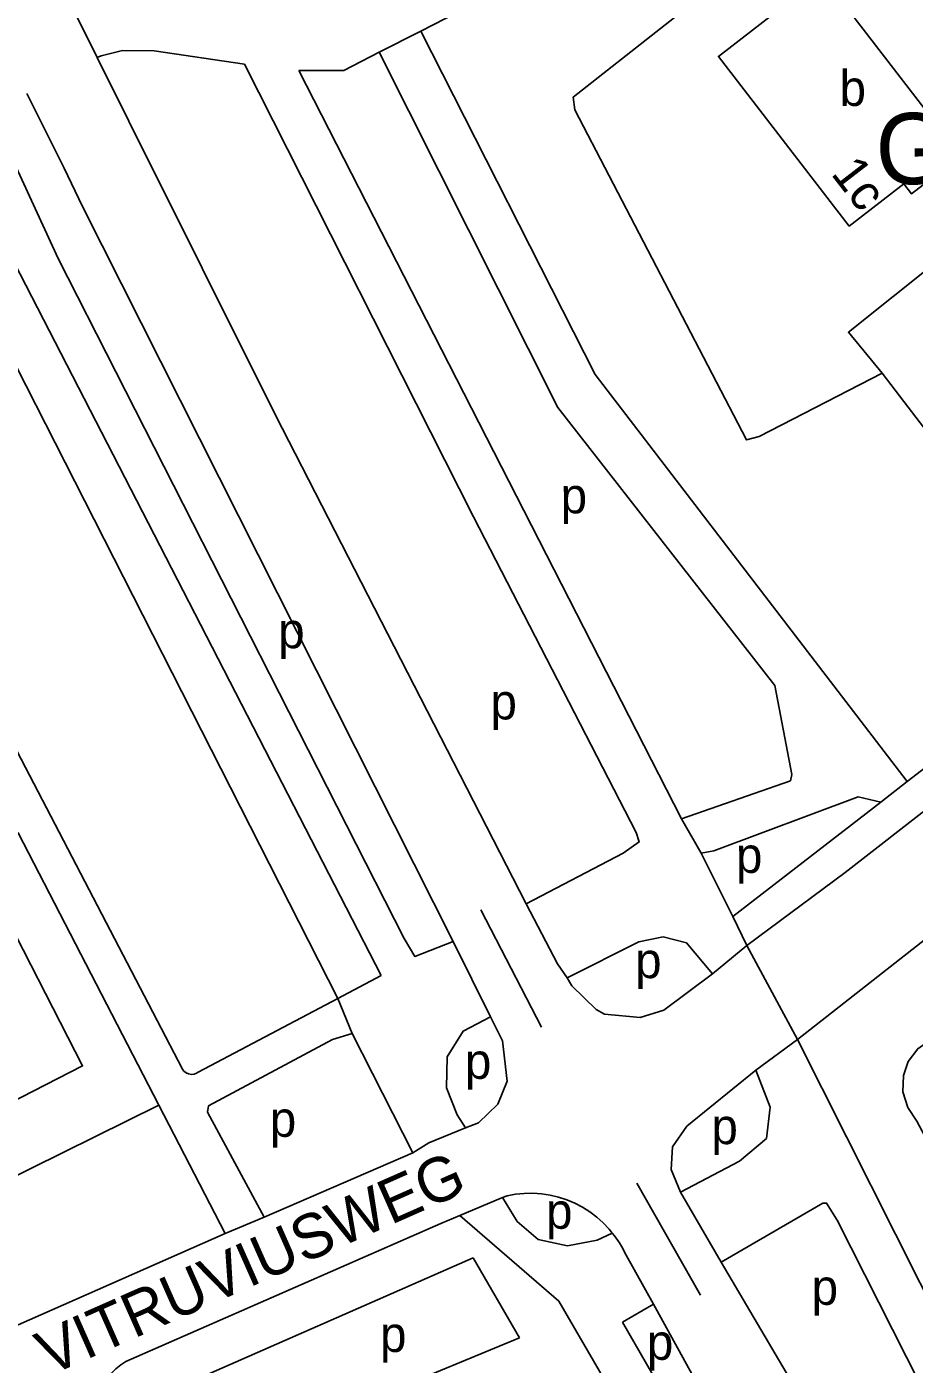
# Model space of a CAD drawing. Extents: x 158848 to 160613, y 385889 to 387762.
# Drawn here: x 159771.7 to 159871.5, y 386409.7 to 386560.1 of the extents above; entities that cross this region are included whole.
import ezdxf

# ---------------------------------------------------------------- set-up
doc = ezdxf.new("R2010")
doc.units = 0
for name, color, linetype in [('BLT_Basislijn', 7, 'Continuous'), ('BLT_Bebouwing', 7, 'Continuous'), ('BLT_Bebouwing_beschrifting', 7, 'Continuous'), ('BLT_Centroide', 7, 'Continuous'), ('BLT_Huisnummer', 7, 'Continuous'), ('BLT_Straatnaam', 7, 'Continuous'), ('BLT_Vlakafsluiter', 7, 'Continuous')]:
    doc.layers.add(name, color=color, linetype=linetype)

msp = doc.modelspace()

# ---------------------------------------------------------------- linework, layer by layer
at = {"layer": 'BLT_Basislijn'}
for p, q in [((159777.4, 386561.1), (159779.63, 386556.62)), ((159811.35, 386557.22), (159816.01, 386559.58)), ((159779.63, 386556.62), (159783.18, 386549.49)), ((159811.35, 386557.22), (159807.38, 386555.16)), ((159802.31, 386555.16), (159845.35, 386471)), ((159807.38, 386555.16), (159802.31, 386555.16)), ((159771.7, 386552.58), (159775.9, 386544.2)), ((159775.9, 386544.2), (159777.98, 386539.87)), ((159766.82, 386540.28), (159811.55, 386453.37)), ((159777.98, 386539.87), (159819.67, 386457.19)), ((159806.71, 386450.8), (159763.9, 386534.88)), ((159890.69, 386490.6), (159870.74, 386475.19)), ((159867.77, 386472.86), (159870.74, 386475.19)), ((159867.77, 386472.86), (159851.13, 386460.03)), ((159847.54, 386467.14), (159845.35, 386471)), ((159847.54, 386467.14), (159851.13, 386460.03)), ((159822.79, 386460.77), (159829.59, 386447.58)), ((159852.68, 386456.75), (159851.13, 386460.03)), ((159848.84, 386453.57), (159852.68, 386456.75)), ((159806.71, 386450.8), (159811.55, 386453.37)), ((159790.99, 386442.51), (159806.71, 386450.8)), ((159806.71, 386450.8), (159808.3, 386446.86)), ((159808.3, 386446.86), (159815.12, 386433.43)), ((159858.39, 386446.16), (159890.81, 386381.73)), ((159786.55, 386438.8), (159794.02, 386424.35)), ((159816.93, 386434.57), (159815.12, 386433.43)), ((159798.42, 386426.21), (159815.12, 386433.43)), ((159840.33, 386430), (159847.48, 386417.41)), ((159825.73, 386428.6), (159825.22, 386428.39)), ((159845.25, 386429), (159849.81, 386421.14)), ((159825.22, 386428.39), (159820.41, 386426.39)), ((159798.42, 386426.21), (159794.02, 386424.35)), ((159838.62, 386422.85), (159839.13, 386421.93)), ((159821.9, 386421.62), (159784.87, 386405.38)), ((159821.9, 386421.62), (159827.13, 386412.62)), ((159839.13, 386421.93), (159842.19, 386416.39)), ((159842.19, 386416.39), (159838.7, 386414.38)), ((159842.19, 386416.39), (159851.25, 386399.98)), ((159838.7, 386414.38), (159848.14, 386398.13)), ((159784.88, 386395.2), (159827.13, 386412.62))]:
    msp.add_line(p, q, dxfattribs=at)
for points in [[(159816.01, 386559.58), (159856.57, 386580.44), (159864.97, 386586.23), (159880.09, 386598.8), (159895, 386609.89)], [(159913.33, 386568.72), (159913.75, 386569.78), (159891.93, 386598.06), (159885.42, 386593.32), (159833.17, 386552.18), (159833.33, 386550.75), (159852.66, 386513.61), (159854.09, 386514), (159867.93, 386521.11)], [(159816.01, 386559.58), (159835.64, 386520.99), (159870.74, 386475.19)], [(159979.77, 386559.18), (159979.77, 386555.27), (159977.95, 386553.04), (159925.28, 386512.85), (159863.76, 386464.98), (159852.68, 386456.75)], [(159796.18, 386555.89), (159786.04, 386557.38), (159782.48, 386557.41), (159780.06, 386556.83), (159779.63, 386556.62)], [(159811.35, 386557.22), (159831.45, 386517.27), (159855.84, 386486.01), (159857.75, 386475.98), (159857.59, 386475.28), (159845.35, 386471)], [(159827.89, 386461.44), (159838.79, 386467.13), (159840.57, 386468.41), (159840.25, 386469.46), (159821.96, 386504.97), (159796.18, 386555.89)], [(159768.13, 386549.43), (159775.22, 386534.03), (159814.16, 386457.52), (159815.37, 386455.51), (159819.67, 386457.19)], [(159827.89, 386461.44), (159799.68, 386516.42), (159783.18, 386549.49)], [(159867.93, 386521.11), (159864.12, 386525.73), (159884.03, 386541.62), (159911.24, 386506.59)], [(159746.67, 386524.55), (159789.21, 386442.86)], [(159867.93, 386521.11), (159879.86, 386505.51), (159879.94, 386504.9), (159890.69, 386490.6)], [(159709.53, 386499.27), (159699.21, 386492.15), (159697.71, 386489.66), (159697.55, 386486.9), (159710.28, 386457.53), (159710.57, 386452.63), (159709.69, 386450.1), (159708.27, 386448.24), (159708.05, 386447.51), (159708.21, 386445.5), (159732.76, 386410.6), (159736.61, 386406.02), (159740.44, 386404.96), (159741.94, 386405.08), (159770.73, 386414.1), (159794.02, 386424.35)], [(159858.39, 386446.16), (159906.53, 386483.92)], [(159867.77, 386472.86), (159865.23, 386473.47), (159848.99, 386467.41), (159847.54, 386467.14)], [(159765.45, 386467.62), (159769.62, 386469.83), (159770.72, 386469.44), (159786.55, 386438.8)], [(159832.49, 386453.13), (159831.39, 386454.7), (159827.89, 386461.44)], [(159823.88, 386448.74), (159819.67, 386457.19)], [(159848.84, 386453.57), (159845.91, 386457.05), (159843.27, 386457.72), (159840.54, 386457.15), (159832.49, 386453.13)], [(159833, 386452.22), (159832.49, 386453.13)], [(159848.84, 386453.57), (159843.34, 386449.47), (159840.68, 386448.67), (159836.7, 386449.02), (159835.76, 386449.55), (159833, 386452.22)], [(159901.59, 386391.2), (159897.33, 386400.82), (159898.04, 386408.51), (159889.68, 386419.76), (159887.5, 386423.59), (159887.3, 386426.65), (159888.11, 386430.08), (159896.26, 386446.53), (159896.77, 386448.35), (159896.18, 386450.58), (159895.1, 386451.74), (159893.68, 386452.2), (159873.61, 386446.33), (159871.91, 386445.14), (159870.85, 386443.69), (159870.3, 386442.14), (159870.25, 386440.28), (159870.8, 386438.53), (159871.8, 386436.98), (159897.99, 386388.04)], [(159823.88, 386448.74), (159820.79, 386447.13), (159818.97, 386444.22), (159818.93, 386440.74), (159820.1, 386437.71), (159821.05, 386436.23)], [(159825.23, 386446.01), (159823.88, 386448.74)], [(159798.42, 386426.21), (159792.05, 386438.01), (159792.16, 386438.73), (159806.09, 386446.19), (159808.3, 386446.86)], [(159821.05, 386436.23), (159822.51, 386436.82), (159824.69, 386438.9), (159825.74, 386441.49), (159825.23, 386446.01)], [(159853.71, 386442.73), (159858.39, 386446.16)], [(159789.21, 386442.86), (159789.39, 386442.62), (159789.63, 386442.42), (159789.91, 386442.3), (159790.22, 386442.25), (159790.52, 386442.28), (159790.81, 386442.39), (159790.99, 386442.51)], [(159845.25, 386429), (159844.2, 386431.55), (159844.34, 386434.11), (159845.96, 386436.43), (159853.71, 386442.73)], [(159845.25, 386429), (159851.86, 386432.49), (159854.89, 386435.05), (159855.33, 386438.57), (159853.71, 386442.73)], [(159786.55, 386438.8), (159768.63, 386429.94), (159760.07, 386425.4), (159759.28, 386425.55), (159755.9, 386431.89)], [(159816.93, 386434.57), (159821.05, 386436.23)], [(159825.73, 386428.6), (159826.69, 386428.78), (159827.66, 386428.87), (159828.63, 386428.88), (159829.61, 386428.81), (159830.57, 386428.66), (159831.52, 386428.44), (159832.44, 386428.14), (159833.34, 386427.76), (159834.2, 386427.31), (159835.03, 386426.79), (159835.81, 386426.2), (159836.53, 386425.55), (159837.21, 386424.85), (159837.56, 386424.41)], [(159825.22, 386428.39), (159826.85, 386425.72), (159829.23, 386423.7), (159832.54, 386422.98), (159835.87, 386423.62), (159837.56, 386424.41)], [(159849.81, 386421.14), (159861.25, 386427.78), (159861.66, 386427.78), (159862.84, 386425.85), (159923.59, 386305.84), (159932.52, 386289.84), (159966.7, 386230.86), (159967.26, 386229.53), (159963.01, 386226.93)], [(159820.41, 386426.39), (159818.28, 386425.49), (159782.86, 386409.95)], [(159820.41, 386426.39), (159831.55, 386416.73), (159865.04, 386359.12)], [(159837.56, 386424.41), (159837.82, 386424.09)], [(159837.82, 386424.09), (159838.37, 386423.29), (159838.62, 386422.85)], [(159849.81, 386421.14), (159891.69, 386350.03), (159963.01, 386226.93)], [(159782.86, 386409.95), (159782.27, 386409.58), (159781.72, 386409.14), (159781.22, 386408.64), (159780.79, 386408.08), (159780.42, 386407.48), (159780.12, 386406.85), (159779.9, 386406.18), (159779.75, 386405.49), (159779.69, 386404.79), (159779.7, 386404.09), (159779.79, 386403.39), (159779.96, 386402.71), (159780.21, 386402.05), (159780.53, 386401.43), (159780.84, 386400.94)]]:
    msp.add_lwpolyline(points, dxfattribs=at)
at = {"layer": 'BLT_Bebouwing'}
msp.add_lwpolyline([(159864.21, 386537.67), (159849.49, 386556.76), (159855.65, 386561.52), (159854.79, 386562.63), (159860.35, 386566.91), (159876.76, 386545.59), (159871.21, 386541.31), (159870.36, 386542.42)], close=True, dxfattribs=at)
msp.add_lwpolyline([(159755.9, 386431.89), (159777.98, 386443.21), (159765.45, 386467.62)], dxfattribs=at)
at = {"layer": 'BLT_Vlakafsluiter'}
msp.add_line((159852.68, 386456.75), (159858.39, 386446.16), dxfattribs=at)

# ---------------------------------------------------------------- texts
at = {"layer": 'BLT_Bebouwing_beschrifting'}
msp.add_text('Gemeenschapshuis', height=8, rotation=1, dxfattribs=at).set_placement((159867.23, 386542.32))
at = {"layer": 'BLT_Centroide'}
for s, p in [('b', (159863.12, 386551.19)), ('p', (159831.75, 386505.36)), ('p', (159799.98, 386490.19)), ('p', (159823.86, 386482.18)), ('p', (159851.47, 386464.92)), ('p', (159840.13, 386453.08)), ('p', (159820.98, 386441.75)), ('p', (159799.04, 386435.23)), ('p', (159848.71, 386434.41)), ('p', (159830.11, 386424.89)), ('p', (159859.98, 386416.33)), ('p', (159811.44, 386411.03)), ('p', (159841.45, 386410.15))]:
    msp.add_text(s, height=4, dxfattribs=at).set_placement(p)
at = {"layer": 'BLT_Huisnummer'}
msp.add_text('1c', height=4, rotation=307.6338, dxfattribs=at).set_placement((159862.07, 386543.55))
at = {"layer": 'BLT_Straatnaam'}
msp.add_text('VITRUVIUSWEG', height=5, rotation=23.8621, dxfattribs=at).set_placement((159774.25, 386408.31))

doc.saveas('drawing.dxf')
